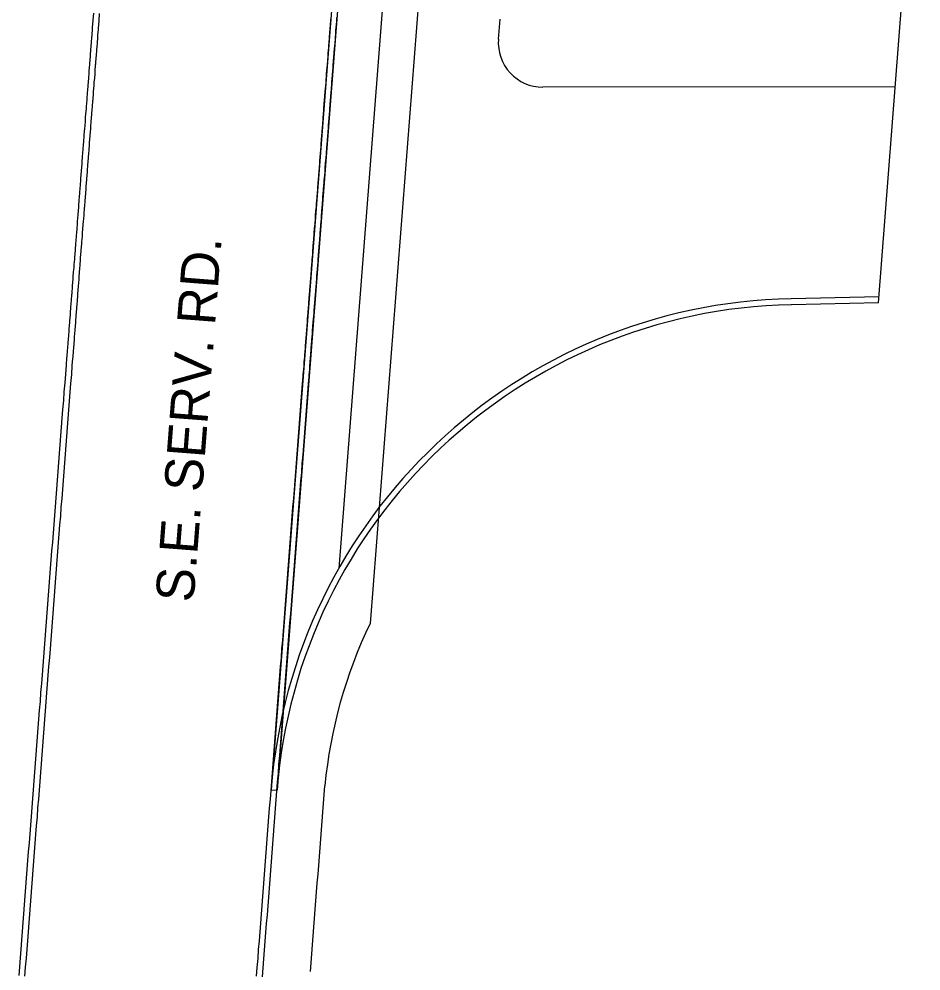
# Model space of a CAD drawing. Extents: x 2145147 to 2158018, y 137519 to 148068.
# Drawn here: x 2151037.9 to 2151139.5, y 140874.5 to 140981.8 of the extents above; entities that cross this region are included whole.
import ezdxf

# ---------------------------------------------------------------- set-up
doc = ezdxf.new("R2010")
doc.units = 0
doc.layers.add('PR_Align_Service_D_Label', color=7, linetype='Continuous')
doc.layers.add('PR_Phasing_Pavement_1', color=7, linetype='Continuous')

msp = doc.modelspace()

# ---------------------------------------------------------------- linework, layer by layer
at = {"layer": 'PR_Phasing_Pavement_1'}
for p, q in [((2151080.3, 141075.25), (2151066.31, 140894.93)), ((2151080.97, 141075.2), (2151066.98, 140894.88)), ((2151083.98, 141049.43), (2151073.93, 140919.87)), ((2151087.41, 141041.94), (2151078.48, 140926.74)), ((2151134.75, 140949.81), (2151139.52, 141011.28)), ((2151091.92, 140979.52), (2151092.1, 140981.8)), ((2151136.64, 140974.16), (2151096.91, 140974.13)), ((2151134.8, 140950.48), (2151124.9, 140950.28)), ((2151134.75, 140949.81), (2151124.92, 140949.61)), ((2151066.31, 140894.93), (2151066.98, 140894.88))]:
    msp.add_line(p, q, dxfattribs=at)
for points in [[(2151037.92, 140874), (2151038, 140874.99), (2151038.07, 140875.99), (2151038.15, 140876.99), (2151038.23, 140877.98), (2151038.31, 140878.98), (2151038.38, 140879.98), (2151038.46, 140880.97), (2151038.54, 140881.97), (2151038.62, 140882.97), (2151038.69, 140883.97), (2151038.77, 140884.96), (2151038.85, 140885.96), (2151038.92, 140886.96), (2151039, 140887.95), (2151039.08, 140888.95), (2151039.16, 140889.95), (2151039.23, 140890.94), (2151039.31, 140891.94), (2151039.39, 140892.94), (2151039.47, 140893.94), (2151039.54, 140894.93), (2151039.62, 140895.93), (2151039.7, 140896.93), (2151039.78, 140897.92), (2151039.85, 140898.92), (2151039.93, 140899.92), (2151040.01, 140900.91), (2151040.08, 140901.91), (2151040.16, 140902.91), (2151040.24, 140903.91), (2151040.32, 140904.9), (2151040.39, 140905.9), (2151040.47, 140906.9), (2151040.55, 140907.89), (2151040.63, 140908.89), (2151040.7, 140909.89), (2151040.78, 140910.88), (2151040.86, 140911.88), (2151040.94, 140912.88), (2151041.01, 140913.88), (2151041.09, 140914.87), (2151041.17, 140915.87), (2151041.25, 140916.87), (2151041.32, 140917.86), (2151041.4, 140918.86), (2151041.48, 140919.86), (2151041.55, 140920.85), (2151041.63, 140921.85), (2151041.71, 140922.85), (2151041.79, 140923.85), (2151041.86, 140924.84), (2151041.94, 140925.84), (2151042.02, 140926.84), (2151042.1, 140927.83), (2151042.17, 140928.83), (2151042.25, 140929.83), (2151042.33, 140930.82), (2151042.41, 140931.82), (2151042.48, 140932.82), (2151042.56, 140933.82), (2151042.64, 140934.81), (2151042.72, 140935.81), (2151042.79, 140936.81), (2151042.87, 140937.8), (2151042.95, 140938.8), (2151043.02, 140939.8), (2151043.1, 140940.79), (2151043.18, 140941.79), (2151043.26, 140942.79), (2151043.32, 140943.6), (2151043.33, 140943.79), (2151043.38, 140944.41), (2151043.41, 140944.78), (2151043.45, 140945.22), (2151043.49, 140945.78), (2151043.51, 140946.03), (2151043.57, 140946.78), (2151043.57, 140946.84), (2151043.63, 140947.65), (2151043.64, 140947.77), (2151043.7, 140948.46), (2151043.72, 140948.77), (2151043.76, 140949.27), (2151043.8, 140949.77), (2151043.82, 140950.08), (2151043.88, 140950.76), (2151043.89, 140950.88), (2151043.95, 140951.69), (2151043.95, 140951.76), (2151044.01, 140952.5), (2151044.03, 140952.76), (2151044.07, 140953.31), (2151044.11, 140953.76), (2151044.14, 140954.12), (2151044.19, 140954.75), (2151044.2, 140954.93), (2151044.26, 140955.74), (2151044.26, 140955.75), (2151044.32, 140956.55), (2151044.34, 140956.75), (2151044.39, 140957.36), (2151044.42, 140957.74), (2151044.45, 140958.17), (2151044.49, 140958.74), (2151044.51, 140958.98), (2151044.57, 140959.74), (2151044.58, 140959.79), (2151044.64, 140960.6), (2151044.65, 140960.73), (2151044.7, 140961.41), (2151044.73, 140961.73), (2151044.76, 140962.22), (2151044.8, 140962.73), (2151044.83, 140963.03), (2151044.88, 140963.73), (2151044.89, 140963.84), (2151044.95, 140964.65), (2151044.96, 140964.72), (2151045.02, 140965.46), (2151045.04, 140965.72), (2151045.08, 140966.27), (2151045.11, 140966.72), (2151045.14, 140967.08), (2151045.19, 140967.71), (2151045.2, 140967.89), (2151045.27, 140968.7), (2151045.27, 140968.71), (2151045.33, 140969.51), (2151045.35, 140969.71), (2151045.39, 140970.32), (2151045.42, 140970.7), (2151045.46, 140971.13), (2151045.5, 140971.7), (2151045.52, 140971.94), (2151045.58, 140972.7), (2151045.58, 140972.74), (2151045.64, 140973.55), (2151045.66, 140973.7), (2151045.71, 140974.36), (2151045.73, 140974.69), (2151045.77, 140975.17), (2151045.81, 140975.69), (2151045.83, 140975.98), (2151045.89, 140976.69), (2151045.9, 140976.79), (2151045.96, 140977.6), (2151045.96, 140977.68), (2151046.02, 140978.41), (2151046.04, 140978.68), (2151046.08, 140979.22), (2151046.12, 140979.68), (2151046.15, 140980.03), (2151046.2, 140980.67), (2151046.21, 140980.84), (2151046.27, 140981.65), (2151046.27, 140981.67), (2151046.34, 140982.46)], [(2151038.58, 140873.94), (2151038.66, 140874.94), (2151038.74, 140875.94), (2151038.82, 140876.93), (2151038.89, 140877.93), (2151038.97, 140878.93), (2151039.05, 140879.93), (2151039.13, 140880.92), (2151039.2, 140881.92), (2151039.28, 140882.92), (2151039.36, 140883.91), (2151039.44, 140884.91), (2151039.51, 140885.91), (2151039.59, 140886.9), (2151039.67, 140887.9), (2151039.74, 140888.9), (2151039.82, 140889.9), (2151039.9, 140890.89), (2151039.98, 140891.89), (2151040.05, 140892.89), (2151040.13, 140893.88), (2151040.21, 140894.88), (2151040.29, 140895.88), (2151040.36, 140896.87), (2151040.44, 140897.87), (2151040.52, 140898.87), (2151040.6, 140899.87), (2151040.67, 140900.86), (2151040.75, 140901.86), (2151040.83, 140902.86), (2151040.91, 140903.85), (2151040.98, 140904.85), (2151041.06, 140905.85), (2151041.14, 140906.84), (2151041.21, 140907.84), (2151041.29, 140908.84), (2151041.37, 140909.84), (2151041.45, 140910.83), (2151041.52, 140911.83), (2151041.6, 140912.83), (2151041.68, 140913.82), (2151041.76, 140914.82), (2151041.83, 140915.82), (2151041.91, 140916.81), (2151041.99, 140917.81), (2151042.07, 140918.81), (2151042.14, 140919.81), (2151042.22, 140920.8), (2151042.3, 140921.8), (2151042.38, 140922.8), (2151042.45, 140923.79), (2151042.53, 140924.79), (2151042.61, 140925.79), (2151042.68, 140926.78), (2151042.76, 140927.78), (2151042.84, 140928.78), (2151042.92, 140929.78), (2151042.99, 140930.77), (2151043.07, 140931.77), (2151043.15, 140932.77), (2151043.23, 140933.76), (2151043.3, 140934.76), (2151043.38, 140935.76), (2151043.46, 140936.75), (2151043.54, 140937.75), (2151043.61, 140938.75), (2151043.69, 140939.75), (2151043.77, 140940.74), (2151043.85, 140941.74), (2151043.92, 140942.74), (2151043.99, 140943.55), (2151044, 140943.73), (2151044.05, 140944.36), (2151044.08, 140944.73), (2151044.11, 140945.17), (2151044.15, 140945.73), (2151044.17, 140945.98), (2151044.23, 140946.72), (2151044.24, 140946.79), (2151044.3, 140947.59), (2151044.31, 140947.72), (2151044.36, 140948.4), (2151044.39, 140948.72), (2151044.43, 140949.21), (2151044.46, 140949.72), (2151044.49, 140950.02), (2151044.54, 140950.71), (2151044.55, 140950.83), (2151044.61, 140951.64), (2151044.62, 140951.71), (2151044.68, 140952.45), (2151044.7, 140952.71), (2151044.74, 140953.26), (2151044.77, 140953.7), (2151044.8, 140954.07), (2151044.85, 140954.7), (2151044.86, 140954.88), (2151044.93, 140955.69), (2151044.93, 140955.7), (2151044.99, 140956.5), (2151045.01, 140956.69), (2151045.05, 140957.31), (2151045.08, 140957.69), (2151045.12, 140958.12), (2151045.16, 140958.69), (2151045.18, 140958.93), (2151045.24, 140959.69), (2151045.24, 140959.74), (2151045.3, 140960.55), (2151045.32, 140960.68), (2151045.37, 140961.36), (2151045.39, 140961.68), (2151045.43, 140962.17), (2151045.47, 140962.68), (2151045.49, 140962.98), (2151045.55, 140963.67), (2151045.56, 140963.79), (2151045.62, 140964.6), (2151045.62, 140964.67), (2151045.68, 140965.41), (2151045.7, 140965.67), (2151045.74, 140966.22), (2151045.78, 140966.66), (2151045.81, 140967.03), (2151045.86, 140967.66), (2151045.87, 140967.84), (2151045.93, 140968.65), (2151045.93, 140968.66), (2151046, 140969.45), (2151046.01, 140969.66), (2151046.06, 140970.26), (2151046.09, 140970.65), (2151046.12, 140971.07), (2151046.17, 140971.65), (2151046.18, 140971.88), (2151046.24, 140972.65), (2151046.25, 140972.69), (2151046.31, 140973.5), (2151046.32, 140973.64), (2151046.37, 140974.31), (2151046.4, 140974.64), (2151046.44, 140975.12), (2151046.48, 140975.64), (2151046.5, 140975.93), (2151046.55, 140976.63), (2151046.56, 140976.74), (2151046.62, 140977.55), (2151046.63, 140977.63), (2151046.69, 140978.36), (2151046.71, 140978.63), (2151046.75, 140979.17), (2151046.79, 140979.63), (2151046.81, 140979.98), (2151046.86, 140980.62), (2151046.88, 140980.79), (2151046.94, 140981.6), (2151046.94, 140981.62), (2151047, 140982.41)], [(2151064.68, 140873.92), (2151064.76, 140874.92), (2151064.84, 140875.92), (2151064.91, 140876.92), (2151064.99, 140877.91), (2151065.07, 140878.91), (2151065.15, 140879.91), (2151065.22, 140880.9), (2151065.3, 140881.9), (2151065.38, 140882.9), (2151065.45, 140883.89), (2151065.53, 140884.89), (2151065.61, 140885.89), (2151065.69, 140886.89), (2151065.76, 140887.88), (2151065.84, 140888.88), (2151065.92, 140889.88), (2151066, 140890.87), (2151066.07, 140891.87), (2151066.15, 140892.87), (2151066.23, 140893.86), (2151066.31, 140894.86), (2151066.38, 140895.86), (2151066.46, 140896.86), (2151066.54, 140897.85), (2151066.62, 140898.85), (2151066.69, 140899.85), (2151066.77, 140900.84), (2151066.85, 140901.84), (2151066.92, 140902.84), (2151067, 140903.83), (2151067.08, 140904.83), (2151067.16, 140905.83), (2151067.23, 140906.83), (2151067.31, 140907.82), (2151067.39, 140908.82), (2151067.47, 140909.82), (2151067.54, 140910.81), (2151067.62, 140911.81), (2151067.7, 140912.81), (2151067.78, 140913.8), (2151067.85, 140914.8), (2151067.93, 140915.8), (2151068.01, 140916.8), (2151068.09, 140917.79), (2151068.16, 140918.79), (2151068.24, 140919.79), (2151068.32, 140920.78), (2151068.39, 140921.78), (2151068.47, 140922.78), (2151068.55, 140923.77), (2151068.63, 140924.77), (2151068.7, 140925.77), (2151068.78, 140926.77), (2151068.86, 140927.76), (2151068.94, 140928.76), (2151069.01, 140929.76), (2151069.09, 140930.75), (2151069.17, 140931.75), (2151069.25, 140932.75), (2151069.32, 140933.74), (2151069.4, 140934.74), (2151069.48, 140935.74), (2151069.56, 140936.74), (2151069.63, 140937.73), (2151069.71, 140938.73), (2151069.79, 140939.73), (2151069.86, 140940.72), (2151069.93, 140941.53), (2151069.94, 140941.72), (2151069.99, 140942.34), (2151070.02, 140942.72), (2151070.05, 140943.15), (2151070.1, 140943.71), (2151070.12, 140943.96), (2151070.17, 140944.71), (2151070.18, 140944.77), (2151070.24, 140945.58), (2151070.25, 140945.71), (2151070.3, 140946.39), (2151070.33, 140946.71), (2151070.37, 140947.2), (2151070.41, 140947.7), (2151070.43, 140948.01), (2151070.48, 140948.7), (2151070.49, 140948.82), (2151070.56, 140949.63), (2151070.56, 140949.7), (2151070.62, 140950.44), (2151070.64, 140950.69), (2151070.68, 140951.25), (2151070.72, 140951.69), (2151070.74, 140952.06), (2151070.79, 140952.69), (2151070.81, 140952.87), (2151070.87, 140953.68), (2151070.87, 140953.68), (2151070.93, 140954.49), (2151070.95, 140954.68), (2151071, 140955.3), (2151071.03, 140955.68), (2151071.06, 140956.11), (2151071.1, 140956.68), (2151071.12, 140956.92), (2151071.18, 140957.67), (2151071.18, 140957.73), (2151071.25, 140958.54), (2151071.26, 140958.67), (2151071.31, 140959.35), (2151071.33, 140959.67), (2151071.37, 140960.16), (2151071.41, 140960.66), (2151071.44, 140960.96), (2151071.49, 140961.66), (2151071.5, 140961.77), (2151071.56, 140962.58), (2151071.57, 140962.66), (2151071.62, 140963.39), (2151071.64, 140963.65), (2151071.69, 140964.2), (2151071.72, 140964.65), (2151071.75, 140965.01), (2151071.8, 140965.65), (2151071.81, 140965.82), (2151071.88, 140966.63), (2151071.88, 140966.65), (2151071.94, 140967.44), (2151071.95, 140967.64), (2151072, 140968.25), (2151072.03, 140968.64), (2151072.06, 140969.06), (2151072.11, 140969.64), (2151072.13, 140969.87), (2151072.19, 140970.63), (2151072.19, 140970.68), (2151072.25, 140971.49), (2151072.26, 140971.63), (2151072.31, 140972.3), (2151072.34, 140972.63), (2151072.38, 140973.11), (2151072.42, 140973.62), (2151072.44, 140973.92), (2151072.5, 140974.62), (2151072.5, 140974.73), (2151072.57, 140975.54), (2151072.57, 140975.62), (2151072.63, 140976.35), (2151072.65, 140976.62), (2151072.69, 140977.16), (2151072.73, 140977.61), (2151072.75, 140977.97), (2151072.8, 140978.61), (2151072.82, 140978.78), (2151072.88, 140979.59), (2151072.88, 140979.61), (2151072.94, 140980.4), (2151072.96, 140980.6), (2151073.01, 140981.21), (2151073.04, 140981.6), (2151073.07, 140982.02)], [(2151065.35, 140873.87), (2151065.42, 140874.87), (2151065.5, 140875.87), (2151065.58, 140876.86), (2151065.66, 140877.86), (2151065.73, 140878.86), (2151065.81, 140879.86), (2151065.89, 140880.85), (2151065.97, 140881.85), (2151066.04, 140882.85), (2151066.12, 140883.84), (2151066.2, 140884.84), (2151066.28, 140885.84), (2151066.35, 140886.83), (2151066.43, 140887.83), (2151066.51, 140888.83), (2151066.58, 140889.83), (2151066.66, 140890.82), (2151066.74, 140891.82), (2151066.82, 140892.82), (2151066.89, 140893.81), (2151066.97, 140894.81), (2151067.05, 140895.81), (2151067.13, 140896.8), (2151067.2, 140897.8), (2151067.28, 140898.8), (2151067.36, 140899.8), (2151067.44, 140900.79), (2151067.51, 140901.79), (2151067.59, 140902.79), (2151067.67, 140903.78), (2151067.75, 140904.78), (2151067.82, 140905.78), (2151067.9, 140906.77), (2151067.98, 140907.77), (2151068.05, 140908.77), (2151068.13, 140909.77), (2151068.21, 140910.76), (2151068.29, 140911.76), (2151068.36, 140912.76), (2151068.44, 140913.75), (2151068.52, 140914.75), (2151068.6, 140915.75), (2151068.67, 140916.74), (2151068.75, 140917.74), (2151068.83, 140918.74), (2151068.91, 140919.74), (2151068.98, 140920.73), (2151069.06, 140921.73), (2151069.14, 140922.73), (2151069.22, 140923.72), (2151069.29, 140924.72), (2151069.37, 140925.72), (2151069.45, 140926.71), (2151069.52, 140927.71), (2151069.6, 140928.71), (2151069.68, 140929.71), (2151069.76, 140930.7), (2151069.83, 140931.7), (2151069.91, 140932.7), (2151069.99, 140933.69), (2151070.07, 140934.69), (2151070.14, 140935.69), (2151070.22, 140936.68), (2151070.3, 140937.68), (2151070.38, 140938.68), (2151070.45, 140939.68), (2151070.53, 140940.67), (2151070.59, 140941.48), (2151070.61, 140941.67), (2151070.66, 140942.29), (2151070.69, 140942.67), (2151070.72, 140943.1), (2151070.76, 140943.66), (2151070.78, 140943.91), (2151070.84, 140944.66), (2151070.84, 140944.72), (2151070.91, 140945.53), (2151070.92, 140945.66), (2151070.97, 140946.34), (2151070.99, 140946.65), (2151071.03, 140947.15), (2151071.07, 140947.65), (2151071.1, 140947.96), (2151071.15, 140948.65), (2151071.16, 140948.77), (2151071.22, 140949.58), (2151071.23, 140949.65), (2151071.28, 140950.39), (2151071.3, 140950.64), (2151071.35, 140951.2), (2151071.38, 140951.64), (2151071.41, 140952.01), (2151071.46, 140952.64), (2151071.47, 140952.82), (2151071.54, 140953.63), (2151071.54, 140953.63), (2151071.6, 140954.44), (2151071.61, 140954.63), (2151071.66, 140955.25), (2151071.69, 140955.63), (2151071.72, 140956.06), (2151071.77, 140956.62), (2151071.79, 140956.86), (2151071.85, 140957.62), (2151071.85, 140957.67), (2151071.91, 140958.48), (2151071.92, 140958.62), (2151071.98, 140959.29), (2151072, 140959.62), (2151072.04, 140960.1), (2151072.08, 140960.61), (2151072.1, 140960.91), (2151072.15, 140961.61), (2151072.16, 140961.72), (2151072.23, 140962.53), (2151072.23, 140962.61), (2151072.29, 140963.34), (2151072.31, 140963.6), (2151072.35, 140964.15), (2151072.39, 140964.6), (2151072.42, 140964.96), (2151072.46, 140965.6), (2151072.48, 140965.77), (2151072.54, 140966.58), (2151072.54, 140966.59), (2151072.6, 140967.39), (2151072.62, 140967.59), (2151072.67, 140968.2), (2151072.7, 140968.59), (2151072.73, 140969.01), (2151072.77, 140969.59), (2151072.79, 140969.82), (2151072.85, 140970.58), (2151072.85, 140970.63), (2151072.92, 140971.44), (2151072.93, 140971.58), (2151072.98, 140972.25), (2151073.01, 140972.58), (2151073.04, 140973.06), (2151073.08, 140973.57), (2151073.11, 140973.87), (2151073.16, 140974.57), (2151073.17, 140974.68), (2151073.23, 140975.49), (2151073.24, 140975.57), (2151073.29, 140976.3), (2151073.32, 140976.56), (2151073.36, 140977.11), (2151073.39, 140977.56), (2151073.42, 140977.92), (2151073.47, 140978.56), (2151073.48, 140978.72), (2151073.55, 140979.53), (2151073.55, 140979.56), (2151073.61, 140980.34), (2151073.62, 140980.55), (2151073.67, 140981.15), (2151073.7, 140981.55), (2151073.73, 140981.96)], [(2151078.48, 140926.74), (2151077.46, 140913.69)], [(2151070.75, 140874.46), (2151070.83, 140875.45), (2151070.9, 140876.45), (2151070.98, 140877.45), (2151071.06, 140878.44), (2151071.14, 140879.44), (2151071.21, 140880.44), (2151071.29, 140881.44), (2151071.37, 140882.43), (2151071.44, 140883.43), (2151071.52, 140884.43), (2151071.6, 140885.42), (2151071.68, 140886.42), (2151071.75, 140887.42), (2151071.83, 140888.41), (2151071.91, 140889.41), (2151071.99, 140890.41), (2151072.06, 140891.41), (2151072.14, 140892.4), (2151072.22, 140893.4), (2151072.3, 140894.4), (2151072.37, 140895.39), (2151072.37, 140895.39)]]:
    msp.add_lwpolyline(points, dxfattribs=at)
for centre, radius, start, end in [((2151096.91, 140979.13), 5, 175.5629, 270.0433), ((2151126.13, 140890.29), 60, 91.1719, 175.5629), ((2151126.13, 140890.29), 59.33, 91.1719, 175.5629), ((2151126.13, 140890.29), 54, 154.3264, 174.5767)]:
    msp.add_arc(centre, radius, start, end, dxfattribs=at)

# ---------------------------------------------------------------- texts
at = {"layer": 'PR_Align_Service_D_Label'}
msp.add_text('S.E. SERV. RD.', height=4.3, rotation=85.5629, dxfattribs=at).set_placement((2151057.57, 140915.99))

doc.saveas('drawing.dxf')
